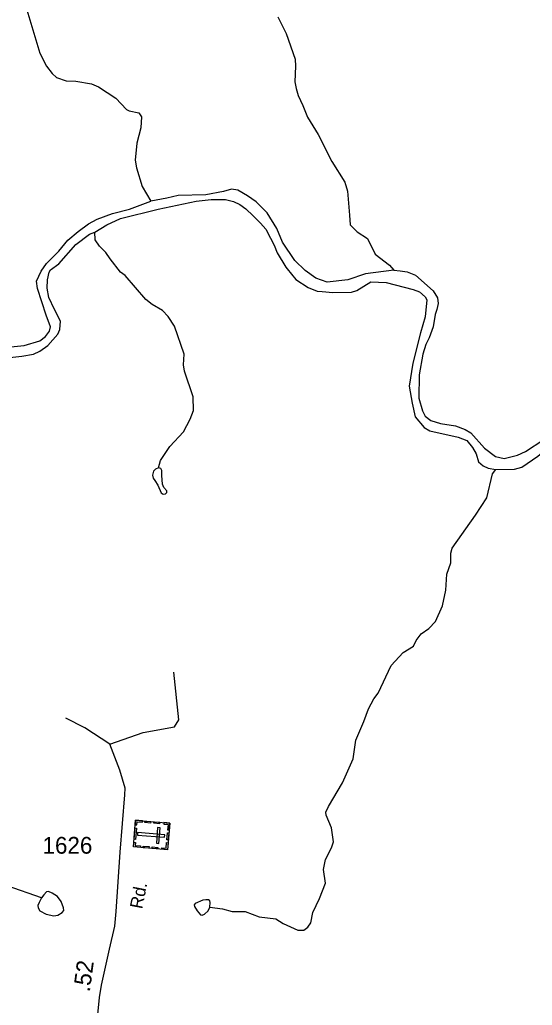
# Model space of a CAD drawing. Extents: x 2056842 to 2160602, y 826753 to 1016856.
# Drawn here: x 2136499 to 2140322, y 880850 to 888199 of the extents above; entities that cross this region are included whole.
import ezdxf

# ---------------------------------------------------------------- set-up
doc = ezdxf.new("R2010")
doc.units = 0
for name, color, linetype in [('Exist Cultural Cemetery CELL', 7, 'Continuous'), ('Exist Hydrographic Misc Water Feature', 7, 'Continuous'), ('Exist Hydrographic River Shore', 7, 'Continuous'), ('Exist Road Non-System Type 51', 7, 'Continuous'), ('Exist Road Secondary Mileage Hundredths English Label', 7, 'Continuous'), ('Exist Road Secondary Type 20 Attributed', 7, 'Continuous'), ('Exist Road Secondary Type 51 Label', 7, 'Continuous'), ('Exist Road Secondary Type 51 Number Label', 7, 'Continuous')]:
    doc.layers.add(name, color=color, linetype=linetype)

msp = doc.modelspace()

# ---------------------------------------------------------------- linework, layer by layer
at = {"layer": 'Exist Cultural Cemetery CELL'}
for points in [[(2137617.7, 882208.4), (2137601.5, 882010), (2137347.7, 882030.7), (2137363.9, 882229.1)], [(2137361.3, 882196.2), (2137372.7, 882195.2), (2137374.5, 882217.2), (2137414.8, 882213.9), (2137415.7, 882225), (2137363.9, 882229.2)], [(2137433.6, 882223.5), (2137476.8, 882220), (2137475.8, 882208.6), (2137432.7, 882212.1)], [(2137500.6, 882218), (2137543.8, 882214.5), (2137542.8, 882203.1), (2137499.7, 882206.7)], [(2137574.5, 882212), (2137573.6, 882200.7), (2137605.7, 882198), (2137602.4, 882157.6), (2137613.5, 882156.7), (2137617.7, 882208.4)], [(2137370.7, 882170.9), (2137363.8, 882086.4), (2137352.4, 882087.3), (2137359.3, 882171.9)], [(2137579.6, 882102.2), (2137581.1, 882120.8), (2137379, 882137.3), (2137377.5, 882118.7)], [(2137546.5, 882173.3), (2137527.9, 882174.8), (2137518.3, 882057.5), (2137537, 882055.9)], [(2137611.6, 882134.6), (2137607.4, 882083), (2137596.1, 882083.9), (2137600.3, 882135.6)], [(2137350.4, 882063.7), (2137361.8, 882062.8), (2137360.1, 882040.9), (2137400.3, 882037.6), (2137399.4, 882026.5), (2137347.7, 882030.7)], [(2137558.3, 882013.5), (2137559.2, 882024.8), (2137591.3, 882022.2), (2137594.6, 882062.6), (2137605.7, 882061.7), (2137601.4, 882010)], [(2137420.7, 882036.2), (2137463.8, 882032.7), (2137462.9, 882021.3), (2137419.7, 882024.8)], [(2137486.4, 882030.8), (2137529.5, 882027.3), (2137528.6, 882015.9), (2137485.4, 882019.4)]]:
    msp.add_lwpolyline(points, close=True, dxfattribs=at)
at = {"layer": 'Exist Hydrographic Misc Water Feature'}
for points in [[(2136553.7, 888271.8), (2136649.1, 887950.3), (2136699.3, 887852.5), (2136741.5, 887796.7), (2136773.9, 887768.8), (2136845.9, 887743.2), (2136917.9, 887739.5), (2137035.8, 887720), (2137086.2, 887698.3), (2137216.4, 887612.7), (2137294.6, 887529.2), (2137314.9, 887519.2), (2137386.8, 887503.6), (2137406.9, 887473.6), (2137403.5, 887393.6), (2137371.9, 887277.5), (2137360.4, 887151.6), (2137370.6, 887093.6), (2137413.1, 886955.8), (2137477.1, 886846.4)], [(2138423.4, 888220), (2138486.1, 888096.3), (2138553, 887904.6), (2138557.1, 887852.7), (2138551.5, 887736.6), (2138559.9, 887686.7), (2138576.1, 887632.7), (2138610.4, 887558.9), (2138644.6, 887471.1), (2138725.4, 887343.4), (2138828.2, 887141.9), (2138924.9, 886988.4), (2138945, 886920.5), (2138958, 886740.6), (2138964.1, 886668.6), (2139016.4, 886616.9), (2139092.7, 886567.2), (2139151.1, 886449.5), (2139257.3, 886368), (2139289, 886332.1)], [(2137534.9, 884857.6), (2137550.1, 884910.8), (2137617.7, 885017), (2137721.1, 885125.5), (2137770.7, 885219.7), (2137794.5, 885283.8), (2137793.9, 885387.7), (2137727.2, 885577.4), (2137720.9, 885625.4), (2137724.6, 885705.4), (2137653.6, 885913.1), (2137607.5, 885986.8), (2137563.2, 886030.6), (2137487.1, 886076.3), (2137441, 886112.1), (2137286.2, 886291.4), (2137252.1, 886317.2), (2137173.6, 886416.9), (2137141.4, 886462.6), (2137095.1, 886510.5), (2137063.1, 886558.4), (2137060.8, 886614.2)], [(2137534.9, 884857.6), (2137512.3, 884847.5), (2137497.2, 884831.2), (2137489.7, 884802.3), (2137493.4, 884780.9), (2137506, 884763.3), (2137528.6, 884726.9), (2137555, 884671.6), (2137568.8, 884660.3), (2137586.3, 884664.1), (2137596.4, 884674.1), (2137596.4, 884686.7), (2137575, 884711.8), (2137565, 884734.4), (2137560, 884801), (2137560, 884836.2), (2137552.4, 884852.5), (2137534.9, 884857.6)], [(2139173.5, 883176.2), (2139270.5, 883382.6), (2139360.1, 883480.9), (2139437.2, 883526.5), (2139454.8, 883570.5), (2139493.7, 883619.5), (2139551.2, 883659.8), (2139600.8, 883712), (2139652.5, 883828.2), (2139677.9, 883944.3), (2139685.5, 884064.3), (2139715.2, 884148.4), (2139714.6, 884220.4), (2139724.6, 884258.4), (2139899.3, 884505.1), (2139982.8, 884633.5), (2140024.2, 884813.6), (2140049.9, 884845.8)], [(2137917.9, 881580.4), (2138010.6, 881569.3), (2138084.6, 881549.8), (2138180.6, 881548.1), (2138285, 881508.7), (2138408.8, 881495.1), (2138463.2, 881459.3), (2138573.1, 881409.9), (2138617.2, 881410.1), (2138647.1, 881432.2), (2138670.9, 881464.4), (2138684.6, 881540.4), (2138736.1, 881646.6), (2138779.6, 881760.8), (2138765.2, 881862.7), (2138778.9, 881936.7), (2138824.5, 882024.9), (2138840.5, 882069), (2138823.8, 882172.8), (2138785.3, 882266.6), (2138783.5, 882290.6), (2138801.1, 882332.8), (2138906.3, 882509.2), (2138985.6, 882687.5), (2139004.9, 882827.5), (2139066.4, 882965.8), (2139099.8, 883059.9), (2139139.6, 883134), (2139173.5, 883176.2)], [(2136662.2, 881650.5), (2136406.1, 881740.4), (2136198.2, 881751.4), (2136070.2, 881782.8), (2136028, 881802.7), (2135997.8, 881840.5), (2135971.6, 881912.4), (2135987.2, 881984.4), (2135971, 882036.4), (2135898.6, 882104), (2135872.7, 882146), (2135790.3, 882165.5), (2135776.4, 882197.4)], [(2136662.2, 881650.5), (2136643.3, 881615.3), (2136634.5, 881592.7), (2136635.8, 881576.3), (2136649.6, 881553.7), (2136697.3, 881528.6), (2136753.8, 881517.3), (2136784, 881522.3), (2136816.6, 881541.2), (2136827.9, 881557.5), (2136826.7, 881576.3), (2136807.8, 881624.1), (2136780.2, 881660.5), (2136741.3, 881685.6), (2136713.7, 881697), (2136699.8, 881695.7), (2136679.8, 881674.3), (2136662.2, 881650.5)], [(2137917.9, 881580.4), (2137919.1, 881615.5), (2137917.9, 881628.1), (2137907.8, 881635.6), (2137887.7, 881636.9), (2137865.1, 881634.4), (2137807.4, 881608), (2137801.1, 881599.2), (2137803.6, 881585.4), (2137822.4, 881555.2), (2137848.8, 881525.1), (2137861.3, 881521.3), (2137876.4, 881528.9), (2137905.3, 881555.2), (2137917.9, 881580.4)]]:
    msp.add_lwpolyline(points, dxfattribs=at)
at = {"layer": 'Exist Hydrographic River Shore'}
for points in [[(2137886.5, 886891.7), (2137681.8, 886887.9), (2137597.7, 886869.1), (2137477.1, 886846.4)], [(2138019.6, 886918.1), (2137886.5, 886891.7)], [(2138125, 886928.1), (2138078.6, 886934.4), (2138019.6, 886918.1)], [(2138199.1, 886886.6), (2138125, 886928.1)], [(2136357, 885751.4), (2136531.6, 885769), (2136648.4, 885805.4), (2136691.1, 885835.5), (2136721.2, 885877), (2136730, 885909.7), (2136696.1, 885994.6), (2136630.8, 886194.4), (2136624.5, 886249.7), (2136659.7, 886323.8), (2136699.8, 886380.3), (2136791.5, 886472), (2136858.1, 886553.7), (2136934.7, 886619), (2137012.5, 886676.8), (2137076.5, 886712), (2137190.8, 886754.7), (2137318.9, 886786.1), (2137477.1, 886846.4)], [(2137060.8, 886614.2), (2137148.6, 886668.7), (2137250.5, 886717.1), (2137532.4, 886786.1), (2137814.9, 886845.2)], [(2137814.9, 886845.2), (2137927.9, 886857.7), (2137989.4, 886859)], [(2137989.4, 886859), (2138033.4, 886859), (2138094.9, 886843.9)], [(2138094.9, 886843.9), (2138140.1, 886820.1), (2138185.3, 886789.1), (2138240.6, 886736.4)], [(2138417.6, 886640.9), (2138346, 886757.7), (2138263.2, 886841.9), (2138199.1, 886886.6)], [(2138240.6, 886736.4), (2138295.8, 886681.1), (2138336, 886635.9), (2138368.6, 886570.1)], [(2136373.1, 885669.5), (2136448.9, 885681.8), (2136514, 885689.8), (2136601.9, 885704.9), (2136648.4, 885726.2), (2136709.9, 885769), (2136784, 885854.4), (2136797.8, 885888.3), (2136802.8, 885951.1), (2136759.4, 886039.1), (2136716.2, 886127.8), (2136704.9, 886196.9), (2136706.1, 886259.7), (2136720.2, 886316.8), (2136728.2, 886332.9), (2136789.9, 886379.2), (2136917.1, 886521.7), (2137020.8, 886600.2), (2137060.8, 886614.2)], [(2138552, 886403.9), (2138460.3, 886540.4), (2138417.6, 886640.9)], [(2138368.6, 886570.1), (2138396.9, 886518.2), (2138419.1, 886460.3), (2138483.7, 886354.6)], [(2139289, 886332.1), (2139077.5, 886303.1), (2138947.5, 886258.2), (2138793.1, 886241.9), (2138707.7, 886270.8), (2138628.6, 886329.8), (2138552, 886403.9)], [(2138483.7, 886354.6), (2138493.7, 886340.6), (2138558.2, 886262), (2138651.2, 886202.9), (2138718.5, 886175.6), (2138754.3, 886171.8), (2138835.7, 886165.2), (2138972.6, 886167.7), (2139012.8, 886179), (2139117, 886243.1), (2139232.5, 886238.1), (2139434.7, 886186.3), (2139479.9, 886168.7), (2139522.6, 886133.6), (2139536.4, 886110.9), (2139523.9, 885984), (2139488.7, 885863.4), (2139430.9, 885637.3), (2139404.6, 885465.2), (2139425.9, 885338.3), (2139448.4, 885237), (2139516.7, 885157.4), (2139558.5, 885133.5), (2139768.9, 885086.4), (2139833.1, 885060.8), (2139877.2, 885008.9), (2139903.4, 884961.1), (2139921.7, 884901.1), (2139955.9, 884873.4), (2139993.9, 884855.5), (2140049.9, 884845.8)], [(2139289, 886332.1), (2139335.5, 886327.3), (2139388.2, 886319.5), (2139451, 886294.4), (2139582.1, 886177.1), (2139614.2, 886125.3), (2139620.5, 886081.5), (2139610.7, 886037.4), (2139596.8, 886001.3), (2139581.6, 885908.7), (2139554, 885827), (2139527.6, 885776.7), (2139505, 885705.1), (2139477.4, 885550.6), (2139475.6, 885376.8), (2139503.8, 885283.1), (2139524, 885243.3), (2139566.3, 885209.3), (2139638.4, 885187.7)], [(2139638.4, 885187.7), (2139750.5, 885170.3), (2139820.5, 885142.6), (2139862.6, 885118.8), (2139964.9, 885005.1), (2140047.3, 884941.4), (2140111.3, 884926), (2140211.2, 884952.1), (2140271.2, 884978.4), (2140544.2, 885157.8), (2140643.9, 885204), (2140844, 885247.1), (2140959.9, 885235.5), (2141009.8, 885221.7), (2141314.5, 885093), (2141554.7, 884982), (2141676.8, 884952.6), (2141746.4, 884940)], [(2140049.9, 884845.8), (2140189.9, 884848.3), (2140243.8, 884862.6), (2140363.4, 884943.1), (2140427.1, 884995.4), (2140598.6, 885102.1), (2140656.6, 885136.3), (2140778.4, 885162.9), (2140834.4, 885167.1), (2140972.4, 885139.7), (2141082.7, 885106.2), (2141304.8, 885021.2), (2141457.1, 884951.9), (2141531.4, 884910.3)]]:
    msp.add_lwpolyline(points, dxfattribs=at)
at = {"layer": 'Exist Road Non-System Type 51'}
msp.add_line((2137245.9, 882602.7), (2137170.3, 882796.3), dxfattribs=at)
for points in [[(2137170.3, 882796.3), (2137421.1, 882883.8), (2137652.9, 882925.6), (2137687.1, 882978.9), (2137649.1, 883332.6)], [(2137170.3, 882796.3), (2136984, 882918), (2136843.4, 882990.3)]]:
    msp.add_lwpolyline(points, dxfattribs=at)
at = {"layer": 'Exist Road Secondary Type 20 Attributed'}
msp.add_lwpolyline([(2137014, 879881.6), (2137041.7, 880215.4), (2137053.1, 880477.8), (2137093.9, 880906.6), (2137109.1, 880999.7), (2137169.9, 881267.8), (2137208.9, 881439.9), (2137218.4, 881550.2), (2137248.8, 881991.4), (2137283.9, 882418.2), (2137285.8, 882469.6), (2137245.9, 882602.7)], dxfattribs=at)

# ---------------------------------------------------------------- texts
at = {"layer": 'Exist Road Secondary Mileage Hundredths English Label'}
msp.add_text('.52', height=125, rotation=82.28298, dxfattribs=at).set_placement((2137021.4, 880944.8))
at = {"layer": 'Exist Road Secondary Type 51 Label'}
msp.add_text('Rd.', height=95, rotation=78.86623, dxfattribs=at).set_placement((2137412.9, 881563.3))
at = {"layer": 'Exist Road Secondary Type 51 Number Label'}
msp.add_text('1626', height=125, dxfattribs=at).set_placement((2136669.4, 881980.1))

doc.saveas('drawing.dxf')
